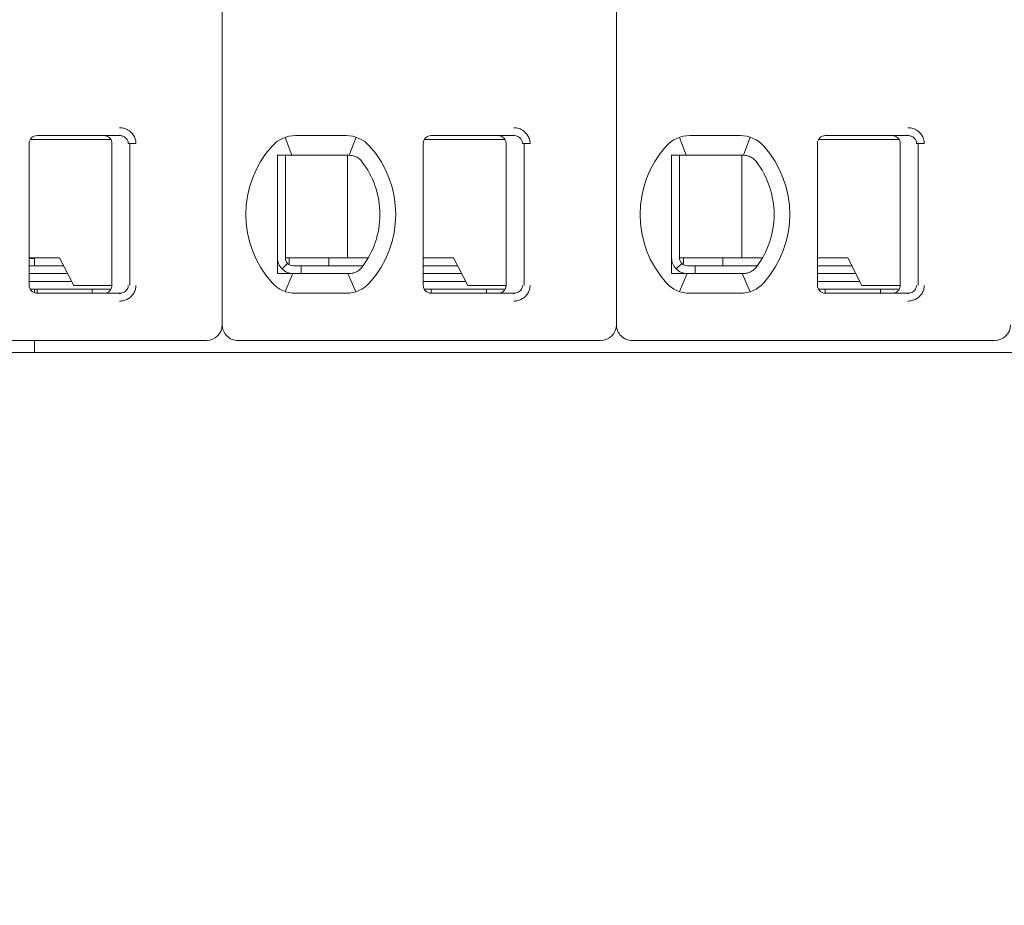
# Model space of a CAD drawing. Header units: millimetres. Extents: x -1114 to 1396, y -630 to 631.
# Tile 714 of 780: x 441 to 454, y 441 to 452. Entities that reach past the tile are written whole.
import ezdxf

# ---------------------------------------------------------------- set-up
doc = ezdxf.new("R2010")
doc.units = ezdxf.units.MM
doc.header["$MEASUREMENT"] = 0

msp = doc.modelspace()

# ---------------------------------------------------------------- linework, layer by layer
at = {"lineweight": 18}
for points, knots in [([(1038.9843, -629.7647), (1038.9843, -629.7647), (-1111.4882, -629.7647), (-1111.4882, -629.7647), (-1111.4882, -629.7647), (-1111.4882, -629.7647), (-1111.4882, 630.7883), (-1111.4882, 630.7883), (-1111.4882, 630.7883), (-1111.4882, 630.7883), (1038.9843, 630.7883), (1038.9843, 630.7883)], [0, 0, 0, 0, 0.3333333, 0.3333333, 0.3333333, 0.3333333, 0.6666667, 0.6666667, 0.6666667, 0.6666667, 1, 1, 1, 1]), ([(442.4019, 450.8234), (442.4239, 450.8235), (442.445, 450.8203), (442.4661, 450.8135), (442.4661, 450.8135), (442.4872, 450.8067), (442.5083, 450.7965), (442.5268, 450.7828), (442.5268, 450.7828), (442.5454, 450.7692), (442.5615, 450.7523), (442.5737, 450.735), (442.5737, 450.735), (442.5859, 450.7178), (442.5942, 450.7003), (442.5999, 450.6818), (442.5999, 450.6818), (442.6056, 450.6632), (442.6088, 450.6437), (442.6089, 450.6234)], [0, 0, 0, 0, 0.2, 0.2, 0.2, 0.2, 0.4, 0.4, 0.4, 0.4, 0.6, 0.6, 0.6, 0.6, 0.8, 0.8, 0.8, 0.8, 1, 1, 1, 1]), ([(447.4019, 450.8234), (447.4239, 450.8235), (447.445, 450.8203), (447.4661, 450.8135), (447.4661, 450.8135), (447.4872, 450.8067), (447.5083, 450.7965), (447.5268, 450.7828), (447.5268, 450.7828), (447.5454, 450.7692), (447.5615, 450.7523), (447.5737, 450.735), (447.5737, 450.735), (447.5859, 450.7178), (447.5942, 450.7003), (447.5999, 450.6818), (447.5999, 450.6818), (447.6056, 450.6632), (447.6088, 450.6437), (447.6089, 450.6234)], [0, 0, 0, 0, 0.2, 0.2, 0.2, 0.2, 0.4, 0.4, 0.4, 0.4, 0.6, 0.6, 0.6, 0.6, 0.8, 0.8, 0.8, 0.8, 1, 1, 1, 1]), ([(452.4019, 450.8234), (452.4239, 450.8235), (452.445, 450.8203), (452.4661, 450.8135), (452.4661, 450.8135), (452.4872, 450.8067), (452.5083, 450.7965), (452.5268, 450.7828), (452.5268, 450.7828), (452.5454, 450.7692), (452.5615, 450.7523), (452.5737, 450.735), (452.5737, 450.735), (452.5859, 450.7178), (452.5942, 450.7003), (452.5999, 450.6818), (452.5999, 450.6818), (452.6056, 450.6632), (452.6088, 450.6437), (452.6089, 450.6234)], [0, 0, 0, 0, 0.2, 0.2, 0.2, 0.2, 0.4, 0.4, 0.4, 0.4, 0.6, 0.6, 0.6, 0.6, 0.8, 0.8, 0.8, 0.8, 1, 1, 1, 1]), ([(441.3544, 450.7234), (441.3279, 450.7234), (441.3025, 450.7128), (441.2837, 450.6941), (441.2837, 450.6941), (441.265, 450.6753), (441.2544, 450.6499), (441.2544, 450.6234)], [0, 0, 0, 0, 0.5, 0.5, 0.5, 0.5, 1, 1, 1, 1]), ([(441.3544, 450.7234), (441.3279, 450.7234), (441.3025, 450.7128), (441.2837, 450.6941), (441.2837, 450.6941), (441.265, 450.6753), (441.2544, 450.6499), (441.2544, 450.6234)], [0, 0, 0, 0, 0.5, 0.5, 0.5, 0.5, 1, 1, 1, 1]), ([(442.2044, 450.7234), (442.2149, 450.7234), (442.2254, 450.7217), (442.2354, 450.7185), (442.2354, 450.7185), (442.2454, 450.7152), (442.2548, 450.7104), (442.2633, 450.7042), (442.2633, 450.7042), (442.2718, 450.698), (442.2792, 450.6906), (442.2854, 450.6821), (442.2854, 450.6821), (442.2915, 450.6736), (442.2963, 450.6641), (442.2996, 450.6542), (442.2996, 450.6542), (442.3028, 450.6442), (442.3044, 450.6338), (442.3044, 450.6234)], [0, 0, 0, 0, 0.2, 0.2, 0.2, 0.2, 0.4, 0.4, 0.4, 0.4, 0.6, 0.6, 0.6, 0.6, 0.8, 0.8, 0.8, 0.8, 1, 1, 1, 1]), ([(442.4019, 450.7234), (442.4106, 450.7234), (442.4193, 450.7224), (442.4278, 450.7206), (442.4278, 450.7206), (442.4362, 450.7187), (442.4444, 450.716), (442.4521, 450.7125), (442.4521, 450.7125), (442.4597, 450.7089), (442.4668, 450.7046), (442.4734, 450.6996), (442.4734, 450.6996), (442.4796, 450.6948), (442.4852, 450.6894), (442.4901, 450.6835), (442.4901, 450.6835), (442.4947, 450.6781), (442.4986, 450.6722), (442.5018, 450.6659), (442.5018, 450.6659), (442.5051, 450.6597), (442.5076, 450.6531), (442.5094, 450.6463), (442.5094, 450.6463), (442.5113, 450.6388), (442.5123, 450.6311), (442.5123, 450.6234)], [0, 0, 0, 0, 0.1428571, 0.1428571, 0.1428571, 0.1428571, 0.2857143, 0.2857143, 0.2857143, 0.2857143, 0.4285714, 0.4285714, 0.4285714, 0.4285714, 0.5714286, 0.5714286, 0.5714286, 0.5714286, 0.7142857, 0.7142857, 0.7142857, 0.7142857, 0.8571429, 0.8571429, 0.8571429, 0.8571429, 1, 1, 1, 1]), ([(446.3544, 450.7234), (446.3279, 450.7234), (446.3025, 450.7128), (446.2837, 450.6941), (446.2837, 450.6941), (446.265, 450.6753), (446.2544, 450.6499), (446.2544, 450.6234)], [0, 0, 0, 0, 0.5, 0.5, 0.5, 0.5, 1, 1, 1, 1]), ([(446.3544, 450.7234), (446.3279, 450.7234), (446.3025, 450.7128), (446.2837, 450.6941), (446.2837, 450.6941), (446.265, 450.6753), (446.2544, 450.6499), (446.2544, 450.6234)], [0, 0, 0, 0, 0.5, 0.5, 0.5, 0.5, 1, 1, 1, 1]), ([(447.2044, 450.7234), (447.2149, 450.7234), (447.2254, 450.7217), (447.2354, 450.7185), (447.2354, 450.7185), (447.2454, 450.7152), (447.2548, 450.7104), (447.2633, 450.7042), (447.2633, 450.7042), (447.2718, 450.698), (447.2792, 450.6906), (447.2854, 450.6821), (447.2854, 450.6821), (447.2915, 450.6736), (447.2963, 450.6641), (447.2996, 450.6542), (447.2996, 450.6542), (447.3028, 450.6442), (447.3044, 450.6338), (447.3044, 450.6234)], [0, 0, 0, 0, 0.2, 0.2, 0.2, 0.2, 0.4, 0.4, 0.4, 0.4, 0.6, 0.6, 0.6, 0.6, 0.8, 0.8, 0.8, 0.8, 1, 1, 1, 1]), ([(447.4019, 450.7234), (447.4106, 450.7234), (447.4193, 450.7224), (447.4278, 450.7206), (447.4278, 450.7206), (447.4362, 450.7187), (447.4444, 450.716), (447.4521, 450.7125), (447.4521, 450.7125), (447.4597, 450.7089), (447.4668, 450.7046), (447.4734, 450.6996), (447.4734, 450.6996), (447.4796, 450.6948), (447.4852, 450.6894), (447.4901, 450.6835), (447.4901, 450.6835), (447.4947, 450.6781), (447.4986, 450.6722), (447.5018, 450.6659), (447.5018, 450.6659), (447.5051, 450.6597), (447.5076, 450.6531), (447.5094, 450.6463), (447.5094, 450.6463), (447.5113, 450.6388), (447.5123, 450.6311), (447.5123, 450.6234)], [0, 0, 0, 0, 0.1428571, 0.1428571, 0.1428571, 0.1428571, 0.2857143, 0.2857143, 0.2857143, 0.2857143, 0.4285714, 0.4285714, 0.4285714, 0.4285714, 0.5714286, 0.5714286, 0.5714286, 0.5714286, 0.7142857, 0.7142857, 0.7142857, 0.7142857, 0.8571429, 0.8571429, 0.8571429, 0.8571429, 1, 1, 1, 1]), ([(451.3544, 450.7234), (451.3279, 450.7234), (451.3025, 450.7128), (451.2837, 450.6941), (451.2837, 450.6941), (451.265, 450.6753), (451.2544, 450.6499), (451.2544, 450.6234)], [0, 0, 0, 0, 0.5, 0.5, 0.5, 0.5, 1, 1, 1, 1]), ([(451.3544, 450.7234), (451.3279, 450.7234), (451.3025, 450.7128), (451.2837, 450.6941), (451.2837, 450.6941), (451.265, 450.6753), (451.2544, 450.6499), (451.2544, 450.6234)], [0, 0, 0, 0, 0.5, 0.5, 0.5, 0.5, 1, 1, 1, 1]), ([(452.2044, 450.7234), (452.2149, 450.7234), (452.2254, 450.7217), (452.2354, 450.7185), (452.2354, 450.7185), (452.2454, 450.7152), (452.2548, 450.7104), (452.2633, 450.7042), (452.2633, 450.7042), (452.2718, 450.698), (452.2792, 450.6906), (452.2854, 450.6821), (452.2854, 450.6821), (452.2915, 450.6736), (452.2963, 450.6641), (452.2996, 450.6542), (452.2996, 450.6542), (452.3028, 450.6442), (452.3044, 450.6338), (452.3044, 450.6234)], [0, 0, 0, 0, 0.2, 0.2, 0.2, 0.2, 0.4, 0.4, 0.4, 0.4, 0.6, 0.6, 0.6, 0.6, 0.8, 0.8, 0.8, 0.8, 1, 1, 1, 1]), ([(452.4019, 450.7234), (452.4106, 450.7234), (452.4193, 450.7224), (452.4278, 450.7206), (452.4278, 450.7206), (452.4362, 450.7187), (452.4444, 450.716), (452.4521, 450.7125), (452.4521, 450.7125), (452.4597, 450.7089), (452.4668, 450.7046), (452.4734, 450.6996), (452.4734, 450.6996), (452.4796, 450.6948), (452.4852, 450.6894), (452.4901, 450.6835), (452.4901, 450.6835), (452.4947, 450.6781), (452.4986, 450.6722), (452.5018, 450.6659), (452.5018, 450.6659), (452.5051, 450.6597), (452.5076, 450.6531), (452.5094, 450.6463), (452.5094, 450.6463), (452.5113, 450.6388), (452.5123, 450.6311), (452.5123, 450.6234)], [0, 0, 0, 0, 0.1428571, 0.1428571, 0.1428571, 0.1428571, 0.2857143, 0.2857143, 0.2857143, 0.2857143, 0.4285714, 0.4285714, 0.4285714, 0.4285714, 0.5714286, 0.5714286, 0.5714286, 0.5714286, 0.7142857, 0.7142857, 0.7142857, 0.7142857, 0.8571429, 0.8571429, 0.8571429, 0.8571429, 1, 1, 1, 1]), ([(444.4044, 450.4734), (444.4112, 450.4734), (444.418, 450.4734), (444.4248, 450.4734), (444.4248, 450.4734), (444.4316, 450.4734), (444.4384, 450.4734), (444.4453, 450.4734), (444.4453, 450.4734), (444.4521, 450.4734), (444.459, 450.4734), (444.4659, 450.4734)], [0, 0, 0, 0, 0.3333333, 0.3333333, 0.3333333, 0.3333333, 0.6666667, 0.6666667, 0.6666667, 0.6666667, 1, 1, 1, 1]), ([(444.4044, 450.4734), (444.4044, 450.4224), (444.4044, 450.37), (444.4044, 450.315), (444.4044, 450.315), (444.4044, 450.2876), (444.4044, 450.2595), (444.4044, 450.2305), (444.4044, 450.2305), (444.4044, 450.2161), (444.4044, 450.2014), (444.4044, 450.1865), (444.4044, 450.1865), (444.4044, 450.1715), (444.4044, 450.1564), (444.4044, 450.141), (444.4044, 450.141), (444.4044, 450.1102), (444.4044, 450.0787), (444.4044, 450.046), (444.4044, 450.046), (444.4044, 450.0133), (444.4044, 449.9794), (444.4044, 449.9441), (444.4044, 449.9441), (444.4044, 449.9264), (444.4044, 449.9085), (444.4044, 449.8904), (444.4044, 449.8904), (444.4044, 449.8723), (444.4044, 449.854), (444.4044, 449.8355), (444.4044, 449.8355), (444.4044, 449.817), (444.4044, 449.7982), (444.4044, 449.7793), (444.4044, 449.7793), (444.4044, 449.7603), (444.4044, 449.7411), (444.4044, 449.722), (444.4044, 449.722), (444.4044, 449.684), (444.4044, 449.6465), (444.4044, 449.6094), (444.4044, 449.6094), (444.4044, 449.6001), (444.4044, 449.5909), (444.4044, 449.5817), (444.4044, 449.5817), (444.4044, 449.5725), (444.4044, 449.5633), (444.4044, 449.5541), (444.4044, 449.5541), (444.4044, 449.5359), (444.4044, 449.5181), (444.4044, 449.5006), (444.4044, 449.5006), (444.4044, 449.4657), (444.4044, 449.432), (444.4044, 449.3994), (444.4044, 449.3994), (444.4044, 449.3831), (444.4044, 449.367), (444.4044, 449.3511), (444.4044, 449.3511), (444.4044, 449.3353), (444.4044, 449.3196), (444.4044, 449.3043), (444.4044, 449.3043), (444.4044, 449.2736), (444.4044, 449.244), (444.4044, 449.2153), (444.4044, 449.2153), (444.4044, 449.1865), (444.4044, 449.1585), (444.4044, 449.1312), (444.4044, 449.1312), (444.4044, 449.0765), (444.4044, 449.0242), (444.4044, 448.9734)], [0, 0, 0, 0, 0.05, 0.05, 0.05, 0.05, 0.1, 0.1, 0.1, 0.1, 0.15, 0.15, 0.15, 0.15, 0.2, 0.2, 0.2, 0.2, 0.25, 0.25, 0.25, 0.25, 0.3, 0.3, 0.3, 0.3, 0.35, 0.35, 0.35, 0.35, 0.4, 0.4, 0.4, 0.4, 0.45, 0.45, 0.45, 0.45, 0.5, 0.5, 0.5, 0.5, 0.55, 0.55, 0.55, 0.55, 0.6, 0.6, 0.6, 0.6, 0.65, 0.65, 0.65, 0.65, 0.7, 0.7, 0.7, 0.7, 0.75, 0.75, 0.75, 0.75, 0.8, 0.8, 0.8, 0.8, 0.85, 0.85, 0.85, 0.85, 0.9, 0.9, 0.9, 0.9, 0.95, 0.95, 0.95, 0.95, 1, 1, 1, 1]), ([(444.6336, 450.4734), (444.6285, 450.4734), (444.6232, 450.4734), (444.618, 450.4734), (444.618, 450.4734), (444.6127, 450.4734), (444.6074, 450.4734), (444.602, 450.4734), (444.602, 450.4734), (444.5966, 450.4734), (444.5911, 450.4734), (444.5855, 450.4734), (444.5855, 450.4734), (444.5798, 450.4734), (444.574, 450.4734), (444.568, 450.4734), (444.568, 450.4734), (444.562, 450.4734), (444.5559, 450.4734), (444.5496, 450.4734), (444.5496, 450.4734), (444.5434, 450.4734), (444.5369, 450.4734), (444.5303, 450.4734), (444.5303, 450.4734), (444.5238, 450.4734), (444.517, 450.4734), (444.5101, 450.4734), (444.5101, 450.4734), (444.5031, 450.4734), (444.496, 450.4734), (444.4886, 450.4734), (444.4886, 450.4734), (444.4813, 450.4734), (444.4737, 450.4734), (444.4659, 450.4734)], [0, 0, 0, 0, 0.1111111, 0.1111111, 0.1111111, 0.1111111, 0.2222222, 0.2222222, 0.2222222, 0.2222222, 0.3333333, 0.3333333, 0.3333333, 0.3333333, 0.4444444, 0.4444444, 0.4444444, 0.4444444, 0.5555556, 0.5555556, 0.5555556, 0.5555556, 0.6666667, 0.6666667, 0.6666667, 0.6666667, 0.7777778, 0.7777778, 0.7777778, 0.7777778, 0.8888889, 0.8888889, 0.8888889, 0.8888889, 1, 1, 1, 1]), ([(445.3168, 450.4734), (445.3121, 450.4734), (445.3074, 450.4734), (445.3028, 450.4734), (445.3028, 450.4734), (445.2981, 450.4734), (445.2935, 450.4734), (445.2889, 450.4734), (445.2889, 450.4734), (445.2843, 450.4734), (445.2797, 450.4734), (445.2752, 450.4734)], [0, 0, 0, 0, 0.3333333, 0.3333333, 0.3333333, 0.3333333, 0.6666667, 0.6666667, 0.6666667, 0.6666667, 1, 1, 1, 1]), ([(445.4145, 450.4479), (445.4042, 450.4537), (445.3935, 450.4584), (445.3827, 450.4622), (445.3827, 450.4622), (445.3719, 450.466), (445.3609, 450.4688), (445.3499, 450.4706), (445.3499, 450.4706), (445.3389, 450.4725), (445.3278, 450.4734), (445.3168, 450.4734)], [0, 0, 0, 0, 0.3333333, 0.3333333, 0.3333333, 0.3333333, 0.6666667, 0.6666667, 0.6666667, 0.6666667, 1, 1, 1, 1]), ([(445.4751, 450.3956), (445.4699, 450.4024), (445.4641, 450.409), (445.4578, 450.4153), (445.4578, 450.4153), (445.4515, 450.4215), (445.4446, 450.4275), (445.4374, 450.4329), (445.4374, 450.4329), (445.4302, 450.4384), (445.4225, 450.4434), (445.4145, 450.4479)], [0, 0, 0, 0, 0.3333333, 0.3333333, 0.3333333, 0.3333333, 0.6666667, 0.6666667, 0.6666667, 0.6666667, 1, 1, 1, 1]), ([(449.4044, 450.4734), (449.4112, 450.4734), (449.418, 450.4734), (449.4248, 450.4734), (449.4248, 450.4734), (449.4316, 450.4734), (449.4384, 450.4734), (449.4453, 450.4734), (449.4453, 450.4734), (449.4521, 450.4734), (449.459, 450.4734), (449.4659, 450.4734)], [0, 0, 0, 0, 0.3333333, 0.3333333, 0.3333333, 0.3333333, 0.6666667, 0.6666667, 0.6666667, 0.6666667, 1, 1, 1, 1]), ([(449.4044, 450.4734), (449.4044, 450.4224), (449.4044, 450.37), (449.4044, 450.315), (449.4044, 450.315), (449.4044, 450.2876), (449.4044, 450.2595), (449.4044, 450.2305), (449.4044, 450.2305), (449.4044, 450.2161), (449.4044, 450.2014), (449.4044, 450.1865), (449.4044, 450.1865), (449.4044, 450.1715), (449.4044, 450.1564), (449.4044, 450.141), (449.4044, 450.141), (449.4044, 450.1102), (449.4044, 450.0787), (449.4044, 450.046), (449.4044, 450.046), (449.4044, 450.0133), (449.4044, 449.9794), (449.4044, 449.9441), (449.4044, 449.9441), (449.4044, 449.9264), (449.4044, 449.9085), (449.4044, 449.8904), (449.4044, 449.8904), (449.4044, 449.8723), (449.4044, 449.854), (449.4044, 449.8355), (449.4044, 449.8355), (449.4044, 449.817), (449.4044, 449.7982), (449.4044, 449.7793), (449.4044, 449.7793), (449.4044, 449.7603), (449.4044, 449.7411), (449.4044, 449.722), (449.4044, 449.722), (449.4044, 449.684), (449.4044, 449.6465), (449.4044, 449.6094), (449.4044, 449.6094), (449.4044, 449.6001), (449.4044, 449.5909), (449.4044, 449.5817), (449.4044, 449.5817), (449.4044, 449.5725), (449.4044, 449.5633), (449.4044, 449.5541), (449.4044, 449.5541), (449.4044, 449.5359), (449.4044, 449.5181), (449.4044, 449.5006), (449.4044, 449.5006), (449.4044, 449.4657), (449.4044, 449.432), (449.4044, 449.3994), (449.4044, 449.3994), (449.4044, 449.3831), (449.4044, 449.367), (449.4044, 449.3511), (449.4044, 449.3511), (449.4044, 449.3353), (449.4044, 449.3196), (449.4044, 449.3043), (449.4044, 449.3043), (449.4044, 449.2736), (449.4044, 449.244), (449.4044, 449.2153), (449.4044, 449.2153), (449.4044, 449.1865), (449.4044, 449.1585), (449.4044, 449.1312), (449.4044, 449.1312), (449.4044, 449.0765), (449.4044, 449.0242), (449.4044, 448.9734)], [0, 0, 0, 0, 0.05, 0.05, 0.05, 0.05, 0.1, 0.1, 0.1, 0.1, 0.15, 0.15, 0.15, 0.15, 0.2, 0.2, 0.2, 0.2, 0.25, 0.25, 0.25, 0.25, 0.3, 0.3, 0.3, 0.3, 0.35, 0.35, 0.35, 0.35, 0.4, 0.4, 0.4, 0.4, 0.45, 0.45, 0.45, 0.45, 0.5, 0.5, 0.5, 0.5, 0.55, 0.55, 0.55, 0.55, 0.6, 0.6, 0.6, 0.6, 0.65, 0.65, 0.65, 0.65, 0.7, 0.7, 0.7, 0.7, 0.75, 0.75, 0.75, 0.75, 0.8, 0.8, 0.8, 0.8, 0.85, 0.85, 0.85, 0.85, 0.9, 0.9, 0.9, 0.9, 0.95, 0.95, 0.95, 0.95, 1, 1, 1, 1]), ([(449.6336, 450.4734), (449.6285, 450.4734), (449.6232, 450.4734), (449.618, 450.4734), (449.618, 450.4734), (449.6127, 450.4734), (449.6074, 450.4734), (449.602, 450.4734), (449.602, 450.4734), (449.5966, 450.4734), (449.5911, 450.4734), (449.5855, 450.4734), (449.5855, 450.4734), (449.5798, 450.4734), (449.574, 450.4734), (449.568, 450.4734), (449.568, 450.4734), (449.562, 450.4734), (449.5559, 450.4734), (449.5496, 450.4734), (449.5496, 450.4734), (449.5434, 450.4734), (449.5369, 450.4734), (449.5303, 450.4734), (449.5303, 450.4734), (449.5238, 450.4734), (449.517, 450.4734), (449.5101, 450.4734), (449.5101, 450.4734), (449.5031, 450.4734), (449.496, 450.4734), (449.4886, 450.4734), (449.4886, 450.4734), (449.4813, 450.4734), (449.4737, 450.4734), (449.4659, 450.4734)], [0, 0, 0, 0, 0.1111111, 0.1111111, 0.1111111, 0.1111111, 0.2222222, 0.2222222, 0.2222222, 0.2222222, 0.3333333, 0.3333333, 0.3333333, 0.3333333, 0.4444444, 0.4444444, 0.4444444, 0.4444444, 0.5555556, 0.5555556, 0.5555556, 0.5555556, 0.6666667, 0.6666667, 0.6666667, 0.6666667, 0.7777778, 0.7777778, 0.7777778, 0.7777778, 0.8888889, 0.8888889, 0.8888889, 0.8888889, 1, 1, 1, 1]), ([(450.3168, 450.4734), (450.3121, 450.4734), (450.3074, 450.4734), (450.3028, 450.4734), (450.3028, 450.4734), (450.2981, 450.4734), (450.2935, 450.4734), (450.2889, 450.4734), (450.2889, 450.4734), (450.2843, 450.4734), (450.2797, 450.4734), (450.2752, 450.4734)], [0, 0, 0, 0, 0.3333333, 0.3333333, 0.3333333, 0.3333333, 0.6666667, 0.6666667, 0.6666667, 0.6666667, 1, 1, 1, 1]), ([(450.4145, 450.4479), (450.4042, 450.4537), (450.3935, 450.4584), (450.3827, 450.4622), (450.3827, 450.4622), (450.3719, 450.466), (450.3609, 450.4688), (450.3499, 450.4706), (450.3499, 450.4706), (450.3389, 450.4725), (450.3278, 450.4734), (450.3168, 450.4734)], [0, 0, 0, 0, 0.3333333, 0.3333333, 0.3333333, 0.3333333, 0.6666667, 0.6666667, 0.6666667, 0.6666667, 1, 1, 1, 1]), ([(450.4751, 450.3956), (450.4699, 450.4024), (450.4641, 450.409), (450.4578, 450.4153), (450.4578, 450.4153), (450.4515, 450.4215), (450.4446, 450.4275), (450.4374, 450.4329), (450.4374, 450.4329), (450.4302, 450.4384), (450.4225, 450.4434), (450.4145, 450.4479)], [0, 0, 0, 0, 0.3333333, 0.3333333, 0.3333333, 0.3333333, 0.6666667, 0.6666667, 0.6666667, 0.6666667, 1, 1, 1, 1]), ([(444.4044, 449.1734), (444.4044, 449.1203), (444.4255, 449.0695), (444.463, 449.032), (444.463, 449.032), (444.5005, 448.9944), (444.5514, 448.9734), (444.6044, 448.9734)], [0, 0, 0, 0, 0.5, 0.5, 0.5, 0.5, 1, 1, 1, 1]), ([(444.5044, 449.1734), (444.5044, 449.1469), (444.515, 449.1214), (444.5337, 449.1027), (444.5337, 449.1027), (444.5525, 449.0839), (444.5779, 449.0734), (444.6044, 449.0734)], [0, 0, 0, 0, 0.5, 0.5, 0.5, 0.5, 1, 1, 1, 1]), ([(449.4044, 449.1734), (449.4044, 449.1203), (449.4255, 449.0695), (449.463, 449.032), (449.463, 449.032), (449.5005, 448.9944), (449.5514, 448.9734), (449.6044, 448.9734)], [0, 0, 0, 0, 0.5, 0.5, 0.5, 0.5, 1, 1, 1, 1]), ([(449.5044, 449.1734), (449.5044, 449.1469), (449.515, 449.1214), (449.5337, 449.1027), (449.5337, 449.1027), (449.5525, 449.0839), (449.5779, 449.0734), (449.6044, 449.0734)], [0, 0, 0, 0, 0.5, 0.5, 0.5, 0.5, 1, 1, 1, 1]), ([(445.4145, 448.9988), (445.4228, 449.0035), (445.4306, 449.0087), (445.4379, 449.0142), (445.4379, 449.0142), (445.4452, 449.0198), (445.452, 449.0257), (445.4582, 449.0319), (445.4582, 449.0319), (445.4644, 449.0381), (445.47, 449.0445), (445.4751, 449.0512)], [0, 0, 0, 0, 0.3333333, 0.3333333, 0.3333333, 0.3333333, 0.6666667, 0.6666667, 0.6666667, 0.6666667, 1, 1, 1, 1]), ([(450.4145, 448.9988), (450.4228, 449.0035), (450.4306, 449.0087), (450.4379, 449.0142), (450.4379, 449.0142), (450.4452, 449.0198), (450.452, 449.0257), (450.4582, 449.0319), (450.4582, 449.0319), (450.4644, 449.0381), (450.47, 449.0445), (450.4751, 449.0512)], [0, 0, 0, 0, 0.3333333, 0.3333333, 0.3333333, 0.3333333, 0.6666667, 0.6666667, 0.6666667, 0.6666667, 1, 1, 1, 1]), ([(444.4044, 448.9734), (444.4113, 448.9734), (444.4182, 448.9734), (444.425, 448.9734), (444.425, 448.9734), (444.4319, 448.9734), (444.4387, 448.9734), (444.4455, 448.9734), (444.4455, 448.9734), (444.4523, 448.9734), (444.4591, 448.9734), (444.4659, 448.9734)], [0, 0, 0, 0, 0.3333333, 0.3333333, 0.3333333, 0.3333333, 0.6666667, 0.6666667, 0.6666667, 0.6666667, 1, 1, 1, 1]), ([(444.4659, 448.9734), (444.4737, 448.9734), (444.4813, 448.9734), (444.4886, 448.9734), (444.4886, 448.9734), (444.496, 448.9734), (444.5031, 448.9734), (444.5101, 448.9734), (444.5101, 448.9734), (444.517, 448.9734), (444.5238, 448.9734), (444.5303, 448.9734), (444.5303, 448.9734), (444.5369, 448.9734), (444.5434, 448.9734), (444.5496, 448.9734), (444.5496, 448.9734), (444.5559, 448.9734), (444.562, 448.9734), (444.568, 448.9734), (444.568, 448.9734), (444.574, 448.9734), (444.5798, 448.9734), (444.5854, 448.9734), (444.5854, 448.9734), (444.5911, 448.9734), (444.5966, 448.9734), (444.602, 448.9734), (444.602, 448.9734), (444.6074, 448.9734), (444.6127, 448.9734), (444.618, 448.9734), (444.618, 448.9734), (444.6232, 448.9734), (444.6284, 448.9734), (444.6336, 448.9734)], [0, 0, 0, 0, 0.1111111, 0.1111111, 0.1111111, 0.1111111, 0.2222222, 0.2222222, 0.2222222, 0.2222222, 0.3333333, 0.3333333, 0.3333333, 0.3333333, 0.4444444, 0.4444444, 0.4444444, 0.4444444, 0.5555556, 0.5555556, 0.5555556, 0.5555556, 0.6666667, 0.6666667, 0.6666667, 0.6666667, 0.7777778, 0.7777778, 0.7777778, 0.7777778, 0.8888889, 0.8888889, 0.8888889, 0.8888889, 1, 1, 1, 1]), ([(445.2752, 448.9734), (445.2797, 448.9734), (445.2843, 448.9734), (445.2889, 448.9734), (445.2889, 448.9734), (445.2935, 448.9734), (445.2981, 448.9734), (445.3028, 448.9734), (445.3028, 448.9734), (445.3075, 448.9734), (445.3121, 448.9734), (445.3168, 448.9734)], [0, 0, 0, 0, 0.3333333, 0.3333333, 0.3333333, 0.3333333, 0.6666667, 0.6666667, 0.6666667, 0.6666667, 1, 1, 1, 1]), ([(445.4145, 448.9988), (445.4044, 448.9932), (445.3939, 448.9885), (445.3831, 448.9847), (445.3831, 448.9847), (445.3724, 448.9809), (445.3614, 448.9781), (445.3503, 448.9762), (445.3503, 448.9762), (445.3393, 448.9743), (445.328, 448.9734), (445.3168, 448.9734)], [0, 0, 0, 0, 0.3333333, 0.3333333, 0.3333333, 0.3333333, 0.6666667, 0.6666667, 0.6666667, 0.6666667, 1, 1, 1, 1]), ([(449.4044, 448.9734), (449.4113, 448.9734), (449.4182, 448.9734), (449.425, 448.9734), (449.425, 448.9734), (449.4319, 448.9734), (449.4387, 448.9734), (449.4455, 448.9734), (449.4455, 448.9734), (449.4523, 448.9734), (449.4591, 448.9734), (449.4659, 448.9734)], [0, 0, 0, 0, 0.3333333, 0.3333333, 0.3333333, 0.3333333, 0.6666667, 0.6666667, 0.6666667, 0.6666667, 1, 1, 1, 1]), ([(449.4659, 448.9734), (449.4737, 448.9734), (449.4813, 448.9734), (449.4886, 448.9734), (449.4886, 448.9734), (449.496, 448.9734), (449.5031, 448.9734), (449.5101, 448.9734), (449.5101, 448.9734), (449.517, 448.9734), (449.5238, 448.9734), (449.5303, 448.9734), (449.5303, 448.9734), (449.5369, 448.9734), (449.5434, 448.9734), (449.5496, 448.9734), (449.5496, 448.9734), (449.5559, 448.9734), (449.562, 448.9734), (449.568, 448.9734), (449.568, 448.9734), (449.574, 448.9734), (449.5798, 448.9734), (449.5854, 448.9734), (449.5854, 448.9734), (449.5911, 448.9734), (449.5966, 448.9734), (449.602, 448.9734), (449.602, 448.9734), (449.6074, 448.9734), (449.6127, 448.9734), (449.618, 448.9734), (449.618, 448.9734), (449.6232, 448.9734), (449.6284, 448.9734), (449.6336, 448.9734)], [0, 0, 0, 0, 0.1111111, 0.1111111, 0.1111111, 0.1111111, 0.2222222, 0.2222222, 0.2222222, 0.2222222, 0.3333333, 0.3333333, 0.3333333, 0.3333333, 0.4444444, 0.4444444, 0.4444444, 0.4444444, 0.5555556, 0.5555556, 0.5555556, 0.5555556, 0.6666667, 0.6666667, 0.6666667, 0.6666667, 0.7777778, 0.7777778, 0.7777778, 0.7777778, 0.8888889, 0.8888889, 0.8888889, 0.8888889, 1, 1, 1, 1]), ([(450.2752, 448.9734), (450.2797, 448.9734), (450.2843, 448.9734), (450.2889, 448.9734), (450.2889, 448.9734), (450.2935, 448.9734), (450.2981, 448.9734), (450.3028, 448.9734), (450.3028, 448.9734), (450.3075, 448.9734), (450.3121, 448.9734), (450.3168, 448.9734)], [0, 0, 0, 0, 0.3333333, 0.3333333, 0.3333333, 0.3333333, 0.6666667, 0.6666667, 0.6666667, 0.6666667, 1, 1, 1, 1]), ([(450.4145, 448.9988), (450.4044, 448.9932), (450.3939, 448.9885), (450.3831, 448.9847), (450.3831, 448.9847), (450.3724, 448.9809), (450.3614, 448.9781), (450.3503, 448.9762), (450.3503, 448.9762), (450.3393, 448.9743), (450.328, 448.9734), (450.3168, 448.9734)], [0, 0, 0, 0, 0.3333333, 0.3333333, 0.3333333, 0.3333333, 0.6666667, 0.6666667, 0.6666667, 0.6666667, 1, 1, 1, 1]), ([(441.2544, 448.8234), (441.2544, 448.7969), (441.265, 448.7714), (441.2837, 448.7527), (441.2837, 448.7527), (441.3025, 448.7339), (441.3279, 448.7234), (441.3544, 448.7234)], [0, 0, 0, 0, 0.5, 0.5, 0.5, 0.5, 1, 1, 1, 1]), ([(441.2544, 448.8234), (441.2544, 448.7969), (441.265, 448.7714), (441.2837, 448.7527), (441.2837, 448.7527), (441.3025, 448.7339), (441.3279, 448.7234), (441.3544, 448.7234)], [0, 0, 0, 0, 0.5, 0.5, 0.5, 0.5, 1, 1, 1, 1]), ([(442.3044, 448.8234), (442.3044, 448.8129), (442.3028, 448.8025), (442.2996, 448.7926), (442.2996, 448.7926), (442.2963, 448.7826), (442.2915, 448.7732), (442.2854, 448.7647), (442.2854, 448.7647), (442.2793, 448.7562), (442.2718, 448.7488), (442.2634, 448.7426), (442.2634, 448.7426), (442.255, 448.7365), (442.2455, 448.7316), (442.2355, 448.7283), (442.2355, 448.7283), (442.2255, 448.7251), (442.215, 448.7234), (442.2044, 448.7234)], [0, 0, 0, 0, 0.2, 0.2, 0.2, 0.2, 0.4, 0.4, 0.4, 0.4, 0.6, 0.6, 0.6, 0.6, 0.8, 0.8, 0.8, 0.8, 1, 1, 1, 1]), ([(442.5123, 448.8234), (442.5123, 448.8149), (442.5111, 448.8064), (442.5088, 448.7982), (442.5088, 448.7982), (442.5064, 448.79), (442.5029, 448.7822), (442.4984, 448.7749), (442.4984, 448.7749), (442.4939, 448.7674), (442.4883, 448.7605), (442.4818, 448.7544), (442.4818, 448.7544), (442.4752, 448.7481), (442.4677, 448.7427), (442.4597, 448.7382), (442.4597, 448.7382), (442.4511, 448.7334), (442.4419, 448.7297), (442.4323, 448.7273), (442.4323, 448.7273), (442.4224, 448.7247), (442.4121, 448.7234), (442.4019, 448.7234)], [0, 0, 0, 0, 0.1666667, 0.1666667, 0.1666667, 0.1666667, 0.3333333, 0.3333333, 0.3333333, 0.3333333, 0.5, 0.5, 0.5, 0.5, 0.6666667, 0.6666667, 0.6666667, 0.6666667, 0.8333333, 0.8333333, 0.8333333, 0.8333333, 1, 1, 1, 1]), ([(442.6089, 448.8234), (442.6089, 448.806), (442.6067, 448.7892), (442.6022, 448.7727), (442.6022, 448.7727), (442.5976, 448.7561), (442.5908, 448.7398), (442.5819, 448.7247), (442.5819, 448.7247), (442.5731, 448.7096), (442.5624, 448.6957), (442.5495, 448.6832), (442.5495, 448.6832), (442.5367, 448.6706), (442.5218, 448.6595), (442.5061, 448.6506), (442.5061, 448.6506), (442.4904, 448.6417), (442.4739, 448.635), (442.4565, 448.6305), (442.4565, 448.6305), (442.4392, 448.6259), (442.4209, 448.6236), (442.4019, 448.6234)], [0, 0, 0, 0, 0.1666667, 0.1666667, 0.1666667, 0.1666667, 0.3333333, 0.3333333, 0.3333333, 0.3333333, 0.5, 0.5, 0.5, 0.5, 0.6666667, 0.6666667, 0.6666667, 0.6666667, 0.8333333, 0.8333333, 0.8333333, 0.8333333, 1, 1, 1, 1]), ([(446.2544, 448.8234), (446.2544, 448.7969), (446.265, 448.7714), (446.2837, 448.7527), (446.2837, 448.7527), (446.3025, 448.7339), (446.3279, 448.7234), (446.3544, 448.7234)], [0, 0, 0, 0, 0.5, 0.5, 0.5, 0.5, 1, 1, 1, 1]), ([(446.2544, 448.8234), (446.2544, 448.7969), (446.265, 448.7714), (446.2837, 448.7527), (446.2837, 448.7527), (446.3025, 448.7339), (446.3279, 448.7234), (446.3544, 448.7234)], [0, 0, 0, 0, 0.5, 0.5, 0.5, 0.5, 1, 1, 1, 1]), ([(447.3044, 448.8234), (447.3044, 448.8129), (447.3028, 448.8025), (447.2996, 448.7926), (447.2996, 448.7926), (447.2963, 448.7826), (447.2915, 448.7732), (447.2854, 448.7647), (447.2854, 448.7647), (447.2793, 448.7562), (447.2718, 448.7488), (447.2634, 448.7426), (447.2634, 448.7426), (447.255, 448.7365), (447.2455, 448.7316), (447.2355, 448.7283), (447.2355, 448.7283), (447.2255, 448.7251), (447.215, 448.7234), (447.2044, 448.7234)], [0, 0, 0, 0, 0.2, 0.2, 0.2, 0.2, 0.4, 0.4, 0.4, 0.4, 0.6, 0.6, 0.6, 0.6, 0.8, 0.8, 0.8, 0.8, 1, 1, 1, 1]), ([(447.5123, 448.8234), (447.5123, 448.8149), (447.5111, 448.8064), (447.5088, 448.7982), (447.5088, 448.7982), (447.5064, 448.79), (447.5029, 448.7822), (447.4984, 448.7749), (447.4984, 448.7749), (447.4939, 448.7674), (447.4883, 448.7605), (447.4818, 448.7544), (447.4818, 448.7544), (447.4752, 448.7481), (447.4677, 448.7427), (447.4597, 448.7382), (447.4597, 448.7382), (447.4511, 448.7334), (447.4419, 448.7297), (447.4323, 448.7273), (447.4323, 448.7273), (447.4224, 448.7247), (447.4121, 448.7234), (447.4019, 448.7234)], [0, 0, 0, 0, 0.1666667, 0.1666667, 0.1666667, 0.1666667, 0.3333333, 0.3333333, 0.3333333, 0.3333333, 0.5, 0.5, 0.5, 0.5, 0.6666667, 0.6666667, 0.6666667, 0.6666667, 0.8333333, 0.8333333, 0.8333333, 0.8333333, 1, 1, 1, 1]), ([(447.6089, 448.8234), (447.6089, 448.806), (447.6067, 448.7892), (447.6022, 448.7727), (447.6022, 448.7727), (447.5976, 448.7561), (447.5908, 448.7398), (447.5819, 448.7247), (447.5819, 448.7247), (447.5731, 448.7096), (447.5624, 448.6957), (447.5495, 448.6832), (447.5495, 448.6832), (447.5367, 448.6706), (447.5218, 448.6595), (447.5061, 448.6506), (447.5061, 448.6506), (447.4904, 448.6417), (447.4739, 448.635), (447.4565, 448.6305), (447.4565, 448.6305), (447.4392, 448.6259), (447.4209, 448.6236), (447.4019, 448.6234)], [0, 0, 0, 0, 0.1666667, 0.1666667, 0.1666667, 0.1666667, 0.3333333, 0.3333333, 0.3333333, 0.3333333, 0.5, 0.5, 0.5, 0.5, 0.6666667, 0.6666667, 0.6666667, 0.6666667, 0.8333333, 0.8333333, 0.8333333, 0.8333333, 1, 1, 1, 1]), ([(451.2544, 448.8234), (451.2544, 448.7969), (451.265, 448.7714), (451.2837, 448.7527), (451.2837, 448.7527), (451.3025, 448.7339), (451.3279, 448.7234), (451.3544, 448.7234)], [0, 0, 0, 0, 0.5, 0.5, 0.5, 0.5, 1, 1, 1, 1]), ([(451.2544, 448.8234), (451.2544, 448.7969), (451.265, 448.7714), (451.2837, 448.7527), (451.2837, 448.7527), (451.3025, 448.7339), (451.3279, 448.7234), (451.3544, 448.7234)], [0, 0, 0, 0, 0.5, 0.5, 0.5, 0.5, 1, 1, 1, 1]), ([(452.3044, 448.8234), (452.3044, 448.8129), (452.3028, 448.8025), (452.2996, 448.7926), (452.2996, 448.7926), (452.2963, 448.7826), (452.2915, 448.7732), (452.2854, 448.7647), (452.2854, 448.7647), (452.2793, 448.7562), (452.2718, 448.7488), (452.2634, 448.7426), (452.2634, 448.7426), (452.255, 448.7365), (452.2455, 448.7316), (452.2355, 448.7283), (452.2355, 448.7283), (452.2255, 448.7251), (452.215, 448.7234), (452.2044, 448.7234)], [0, 0, 0, 0, 0.2, 0.2, 0.2, 0.2, 0.4, 0.4, 0.4, 0.4, 0.6, 0.6, 0.6, 0.6, 0.8, 0.8, 0.8, 0.8, 1, 1, 1, 1]), ([(452.5123, 448.8234), (452.5123, 448.8149), (452.5111, 448.8064), (452.5088, 448.7982), (452.5088, 448.7982), (452.5064, 448.79), (452.5029, 448.7822), (452.4984, 448.7749), (452.4984, 448.7749), (452.4939, 448.7674), (452.4883, 448.7605), (452.4818, 448.7544), (452.4818, 448.7544), (452.4752, 448.7481), (452.4677, 448.7427), (452.4597, 448.7382), (452.4597, 448.7382), (452.4511, 448.7334), (452.4419, 448.7297), (452.4323, 448.7273), (452.4323, 448.7273), (452.4224, 448.7247), (452.4121, 448.7234), (452.4019, 448.7234)], [0, 0, 0, 0, 0.1666667, 0.1666667, 0.1666667, 0.1666667, 0.3333333, 0.3333333, 0.3333333, 0.3333333, 0.5, 0.5, 0.5, 0.5, 0.6666667, 0.6666667, 0.6666667, 0.6666667, 0.8333333, 0.8333333, 0.8333333, 0.8333333, 1, 1, 1, 1]), ([(452.6089, 448.8234), (452.6089, 448.806), (452.6067, 448.7892), (452.6022, 448.7727), (452.6022, 448.7727), (452.5976, 448.7561), (452.5908, 448.7398), (452.5819, 448.7247), (452.5819, 448.7247), (452.5731, 448.7096), (452.5624, 448.6957), (452.5495, 448.6832), (452.5495, 448.6832), (452.5367, 448.6706), (452.5218, 448.6595), (452.5061, 448.6506), (452.5061, 448.6506), (452.4904, 448.6417), (452.4739, 448.635), (452.4565, 448.6305), (452.4565, 448.6305), (452.4392, 448.6259), (452.4209, 448.6236), (452.4019, 448.6234)], [0, 0, 0, 0, 0.1666667, 0.1666667, 0.1666667, 0.1666667, 0.3333333, 0.3333333, 0.3333333, 0.3333333, 0.5, 0.5, 0.5, 0.5, 0.6666667, 0.6666667, 0.6666667, 0.6666667, 0.8333333, 0.8333333, 0.8333333, 0.8333333, 1, 1, 1, 1]), ([(443.7044, 448.3234), (443.7044, 448.2703), (443.7255, 448.2195), (443.763, 448.182), (443.763, 448.182), (443.8005, 448.1444), (443.8514, 448.1234), (443.9044, 448.1234)], [0, 0, 0, 0, 0.5, 0.5, 0.5, 0.5, 1, 1, 1, 1]), ([(448.7044, 448.3234), (448.7044, 448.2703), (448.7255, 448.2195), (448.763, 448.182), (448.763, 448.182), (448.8005, 448.1444), (448.8514, 448.1234), (448.9044, 448.1234)], [0, 0, 0, 0, 0.5, 0.5, 0.5, 0.5, 1, 1, 1, 1])]:
    msp.add_open_spline(points, degree=3, knots=knots, dxfattribs=at)
for points in [[(443.7044, 458.7434), (443.7044, 458.7434), (443.7044, 448.3234), (443.7044, 448.3234)], [(443.7044, 458.7434), (443.7044, 458.7434), (443.7044, 448.3234), (443.7044, 448.3234)], [(448.7044, 458.7434), (448.7044, 458.7434), (448.7044, 448.3234), (448.7044, 448.3234)], [(448.7044, 458.7434), (448.7044, 458.7434), (448.7044, 448.3234), (448.7044, 448.3234)], [(441.9353, 450.6734), (441.9353, 450.6734), (441.2678, 450.6734), (441.2678, 450.6734)], [(441.3544, 450.7234), (441.3544, 450.7234), (442.4019, 450.7234), (442.4019, 450.7234)], [(441.3544, 450.7234), (441.3544, 450.7234), (442.4019, 450.7234), (442.4019, 450.7234)], [(442.2846, 450.6734), (442.2846, 450.6734), (441.9353, 450.6734), (441.9353, 450.6734)], [(442.4008, 450.7303), (442.4008, 450.7303), (442.4444, 450.7156), (442.4444, 450.7156)], [(444.6336, 450.7234), (444.5198, 450.7234), (444.4113, 450.6749), (444.3355, 450.59)], [(444.6336, 450.7234), (444.5198, 450.7234), (444.4113, 450.6749), (444.3355, 450.59)], [(444.5028, 450.7014), (444.5028, 450.7014), (444.5873, 450.4734), (444.5873, 450.4734)], [(444.6336, 450.7234), (444.6336, 450.7234), (445.2752, 450.7234), (445.2752, 450.7234)], [(444.6336, 450.7234), (444.6336, 450.7234), (445.2752, 450.7234), (445.2752, 450.7234)], [(445.5734, 450.59), (445.4975, 450.6749), (445.3891, 450.7234), (445.2752, 450.7234)], [(445.5734, 450.59), (445.4975, 450.6749), (445.3891, 450.7234), (445.2752, 450.7234)], [(445.4016, 450.7029), (445.4016, 450.7029), (445.3161, 450.4734), (445.3161, 450.4734)], [(446.9353, 450.6734), (446.9353, 450.6734), (446.2678, 450.6734), (446.2678, 450.6734)], [(446.3544, 450.7234), (446.3544, 450.7234), (447.4019, 450.7234), (447.4019, 450.7234)], [(446.3544, 450.7234), (446.3544, 450.7234), (447.4019, 450.7234), (447.4019, 450.7234)], [(447.2846, 450.6734), (447.2846, 450.6734), (446.9353, 450.6734), (446.9353, 450.6734)], [(447.4008, 450.7303), (447.4008, 450.7303), (447.4444, 450.7156), (447.4444, 450.7156)], [(449.6336, 450.7234), (449.5198, 450.7234), (449.4113, 450.6749), (449.3355, 450.59)], [(449.6336, 450.7234), (449.5198, 450.7234), (449.4113, 450.6749), (449.3355, 450.59)], [(449.5028, 450.7014), (449.5028, 450.7014), (449.5873, 450.4734), (449.5873, 450.4734)], [(449.6336, 450.7234), (449.6336, 450.7234), (450.2752, 450.7234), (450.2752, 450.7234)], [(449.6336, 450.7234), (449.6336, 450.7234), (450.2752, 450.7234), (450.2752, 450.7234)], [(450.5734, 450.59), (450.4975, 450.6749), (450.3891, 450.7234), (450.2752, 450.7234)], [(450.5734, 450.59), (450.4975, 450.6749), (450.3891, 450.7234), (450.2752, 450.7234)], [(450.4016, 450.7029), (450.4016, 450.7029), (450.3161, 450.4734), (450.3161, 450.4734)], [(451.9353, 450.6734), (451.9353, 450.6734), (451.2678, 450.6734), (451.2678, 450.6734)], [(451.3544, 450.7234), (451.3544, 450.7234), (452.4019, 450.7234), (452.4019, 450.7234)], [(451.3544, 450.7234), (451.3544, 450.7234), (452.4019, 450.7234), (452.4019, 450.7234)], [(452.2846, 450.6734), (452.2846, 450.6734), (451.9353, 450.6734), (451.9353, 450.6734)], [(452.4008, 450.7303), (452.4008, 450.7303), (452.4444, 450.7156), (452.4444, 450.7156)], [(441.2544, 448.8234), (441.2544, 448.8234), (441.2544, 450.6234), (441.2544, 450.6234)], [(441.2544, 448.8234), (441.2544, 448.8234), (441.2544, 450.6234), (441.2544, 450.6234)], [(442.3044, 448.8234), (442.3044, 448.8234), (442.3044, 450.6234), (442.3044, 450.6234)], [(442.5123, 450.6234), (442.5123, 450.6234), (442.6089, 450.6234), (442.6089, 450.6234)], [(442.5322, 448.8234), (442.5322, 448.8234), (442.5322, 450.6234), (442.5322, 450.6234)], [(444.3355, 450.59), (443.8941, 450.0966), (443.8941, 449.3502), (444.3355, 448.8567)], [(444.3355, 450.59), (443.8941, 450.0966), (443.8941, 449.3502), (444.3355, 448.8567)], [(445.5734, 448.8567), (446.0148, 449.3502), (446.0148, 450.0966), (445.5734, 450.59)], [(445.5734, 448.8567), (446.0148, 449.3502), (446.0148, 450.0966), (445.5734, 450.59)], [(446.2544, 448.8234), (446.2544, 448.8234), (446.2544, 450.6234), (446.2544, 450.6234)], [(446.2544, 448.8234), (446.2544, 448.8234), (446.2544, 450.6234), (446.2544, 450.6234)], [(447.3044, 448.8234), (447.3044, 448.8234), (447.3044, 450.6234), (447.3044, 450.6234)], [(447.5123, 450.6234), (447.5123, 450.6234), (447.6089, 450.6234), (447.6089, 450.6234)], [(447.5322, 448.8234), (447.5322, 448.8234), (447.5322, 450.6234), (447.5322, 450.6234)], [(449.3355, 450.59), (448.8941, 450.0966), (448.8941, 449.3502), (449.3355, 448.8567)], [(449.3355, 450.59), (448.8941, 450.0966), (448.8941, 449.3502), (449.3355, 448.8567)], [(450.5734, 448.8567), (451.0148, 449.3502), (451.0148, 450.0966), (450.5734, 450.59)], [(450.5734, 448.8567), (451.0148, 449.3502), (451.0148, 450.0966), (450.5734, 450.59)], [(451.2544, 448.8234), (451.2544, 448.8234), (451.2544, 450.6234), (451.2544, 450.6234)], [(451.2544, 448.8234), (451.2544, 448.8234), (451.2544, 450.6234), (451.2544, 450.6234)], [(452.3044, 448.8234), (452.3044, 448.8234), (452.3044, 450.6234), (452.3044, 450.6234)], [(452.5123, 450.6234), (452.5123, 450.6234), (452.6089, 450.6234), (452.6089, 450.6234)], [(452.5322, 448.8234), (452.5322, 448.8234), (452.5322, 450.6234), (452.5322, 450.6234)], [(444.5044, 450.4734), (444.5044, 450.4734), (444.5044, 449.1734), (444.5044, 449.1734)], [(445.2752, 450.4734), (445.2752, 450.4734), (444.6336, 450.4734), (444.6336, 450.4734)], [(445.2935, 450.4734), (445.2935, 450.4734), (445.2935, 449.1734), (445.2935, 449.1734)], [(449.5044, 450.4734), (449.5044, 450.4734), (449.5044, 449.1734), (449.5044, 449.1734)], [(450.2752, 450.4734), (450.2752, 450.4734), (449.6336, 450.4734), (449.6336, 450.4734)], [(450.2935, 450.4734), (450.2935, 450.4734), (450.2935, 449.1734), (450.2935, 449.1734)], [(445.7044, 449.7234), (445.7044, 449.9666), (445.6238, 450.203), (445.4751, 450.3956)], [(450.7044, 449.7234), (450.7044, 449.9666), (450.6238, 450.203), (450.4751, 450.3956)], [(445.4751, 449.0512), (445.6238, 449.2437), (445.7044, 449.4801), (445.7044, 449.7234)], [(450.4751, 449.0512), (450.6238, 449.2437), (450.7044, 449.4801), (450.7044, 449.7234)], [(441.6387, 449.1734), (441.6387, 449.1734), (441.2544, 449.1734), (441.2544, 449.1734)], [(441.3242, 449.1623), (441.3242, 449.1623), (441.2544, 449.1623), (441.2544, 449.1623)], [(441.3242, 449.0733), (441.3242, 449.0733), (441.3242, 449.1623), (441.3242, 449.1623)], [(441.8193, 448.8234), (441.8193, 448.8234), (441.6387, 449.1734), (441.6387, 449.1734)], [(444.5044, 449.1734), (444.5044, 449.1734), (445.2639, 449.1734), (445.2639, 449.1734)], [(444.5544, 449.0868), (444.5544, 449.0868), (444.5544, 449.1734), (444.5544, 449.1734)], [(445.0544, 449.0734), (445.0544, 449.0734), (445.0544, 449.1734), (445.0544, 449.1734)], [(445.2639, 449.1734), (445.2639, 449.1734), (445.3147, 449.1734), (445.3147, 449.1734)], [(445.5571, 449.1734), (445.5571, 449.1734), (445.3147, 449.1734), (445.3147, 449.1734)], [(446.6387, 449.1734), (446.6387, 449.1734), (446.2544, 449.1734), (446.2544, 449.1734)], [(446.8193, 448.8234), (446.8193, 448.8234), (446.6387, 449.1734), (446.6387, 449.1734)], [(449.5044, 449.1734), (449.5044, 449.1734), (450.2639, 449.1734), (450.2639, 449.1734)], [(449.5544, 449.0868), (449.5544, 449.0868), (449.5544, 449.1734), (449.5544, 449.1734)], [(450.0544, 449.0734), (450.0544, 449.0734), (450.0544, 449.1734), (450.0544, 449.1734)], [(450.2639, 449.1734), (450.2639, 449.1734), (450.3147, 449.1734), (450.3147, 449.1734)], [(450.5571, 449.1734), (450.5571, 449.1734), (450.3147, 449.1734), (450.3147, 449.1734)], [(451.6387, 449.1734), (451.6387, 449.1734), (451.2544, 449.1734), (451.2544, 449.1734)], [(451.8193, 448.8234), (451.8193, 448.8234), (451.6387, 449.1734), (451.6387, 449.1734)], [(441.2544, 449.0734), (441.2544, 449.0734), (441.6903, 449.0734), (441.6903, 449.0734)], [(444.5337, 449.1027), (444.5337, 449.1027), (444.463, 449.032), (444.463, 449.032)], [(444.7044, 449.0734), (444.7044, 449.0734), (444.6044, 449.0734), (444.6044, 449.0734)], [(444.7044, 449.0734), (444.7044, 449.0734), (445.4918, 449.0734), (445.4918, 449.0734)], [(444.7044, 449.0734), (444.7044, 449.0734), (444.7044, 448.9734), (444.7044, 448.9734)], [(446.2544, 449.0734), (446.2544, 449.0734), (446.6903, 449.0734), (446.6903, 449.0734)], [(449.5337, 449.1027), (449.5337, 449.1027), (449.463, 449.032), (449.463, 449.032)], [(449.7044, 449.0734), (449.7044, 449.0734), (449.6044, 449.0734), (449.6044, 449.0734)], [(449.7044, 449.0734), (449.7044, 449.0734), (449.7044, 448.9734), (449.7044, 448.9734)], [(449.7044, 449.0734), (449.7044, 449.0734), (450.4918, 449.0734), (450.4918, 449.0734)], [(451.2544, 449.0734), (451.2544, 449.0734), (451.6903, 449.0734), (451.6903, 449.0734)], [(441.7419, 448.9734), (441.7419, 448.9734), (441.2545, 448.9734), (441.2545, 448.9734)], [(444.5038, 448.745), (444.5038, 448.745), (444.6012, 448.9734), (444.6012, 448.9734)], [(444.6336, 448.9734), (444.6336, 448.9734), (445.2752, 448.9734), (445.2752, 448.9734)], [(445.3995, 448.7432), (445.3995, 448.7432), (445.2983, 448.9734), (445.2983, 448.9734)], [(446.7419, 448.9734), (446.7419, 448.9734), (446.2545, 448.9734), (446.2545, 448.9734)], [(449.5038, 448.745), (449.5038, 448.745), (449.6012, 448.9734), (449.6012, 448.9734)], [(449.6336, 448.9734), (449.6336, 448.9734), (450.2752, 448.9734), (450.2752, 448.9734)], [(450.3995, 448.7432), (450.3995, 448.7432), (450.2983, 448.9734), (450.2983, 448.9734)], [(451.7419, 448.9734), (451.7419, 448.9734), (451.2545, 448.9734), (451.2545, 448.9734)], [(441.7935, 448.8734), (441.7935, 448.8734), (441.2545, 448.8734), (441.2545, 448.8734)], [(441.8193, 448.8234), (441.8193, 448.8234), (441.9353, 448.8234), (441.9353, 448.8234)], [(441.9353, 448.8234), (441.9353, 448.8234), (442.2978, 448.8234), (442.2978, 448.8234)], [(444.3355, 448.8567), (444.4113, 448.7719), (444.5198, 448.7234), (444.6336, 448.7234)], [(444.3355, 448.8567), (444.4113, 448.7719), (444.5198, 448.7234), (444.6336, 448.7234)], [(445.2752, 448.7234), (445.3891, 448.7234), (445.4975, 448.7719), (445.5734, 448.8567)], [(445.2752, 448.7234), (445.3891, 448.7234), (445.4975, 448.7719), (445.5734, 448.8567)], [(446.7935, 448.8734), (446.7935, 448.8734), (446.2545, 448.8734), (446.2545, 448.8734)], [(446.8193, 448.8234), (446.8193, 448.8234), (446.9353, 448.8234), (446.9353, 448.8234)], [(446.9353, 448.8234), (446.9353, 448.8234), (447.2978, 448.8234), (447.2978, 448.8234)], [(449.3355, 448.8567), (449.4113, 448.7719), (449.5198, 448.7234), (449.6336, 448.7234)], [(449.3355, 448.8567), (449.4113, 448.7719), (449.5198, 448.7234), (449.6336, 448.7234)], [(450.2752, 448.7234), (450.3891, 448.7234), (450.4975, 448.7719), (450.5734, 448.8567)], [(450.2752, 448.7234), (450.3891, 448.7234), (450.4975, 448.7719), (450.5734, 448.8567)], [(451.7935, 448.8734), (451.7935, 448.8734), (451.2545, 448.8734), (451.2545, 448.8734)], [(451.8193, 448.8234), (451.8193, 448.8234), (451.9353, 448.8234), (451.9353, 448.8234)], [(451.9353, 448.8234), (451.9353, 448.8234), (452.2978, 448.8234), (452.2978, 448.8234)], [(442.281, 448.7734), (442.281, 448.7734), (441.2678, 448.7734), (441.2678, 448.7734)], [(441.3242, 448.728), (441.3242, 448.728), (441.3242, 448.7733), (441.3242, 448.7733)], [(441.3544, 448.7234), (441.3544, 448.7234), (441.3544, 448.7734), (441.3544, 448.7734)], [(441.3544, 448.7234), (441.3544, 448.7234), (442.4019, 448.7234), (442.4019, 448.7234)], [(441.3544, 448.7234), (441.3544, 448.7234), (442.4019, 448.7234), (442.4019, 448.7234)], [(442.0544, 448.7734), (442.0544, 448.7734), (442.0544, 448.7234), (442.0544, 448.7234)], [(442.4241, 448.7255), (442.4241, 448.7255), (442.4008, 448.7165), (442.4008, 448.7165)], [(442.4019, 448.7166), (442.4019, 448.7166), (442.4019, 448.7234), (442.4019, 448.7234)], [(444.6336, 448.7234), (444.6336, 448.7234), (445.2752, 448.7234), (445.2752, 448.7234)], [(445.2752, 448.7234), (445.2752, 448.7234), (444.6336, 448.7234), (444.6336, 448.7234)], [(447.281, 448.7734), (447.281, 448.7734), (446.2678, 448.7734), (446.2678, 448.7734)], [(446.3544, 448.7234), (446.3544, 448.7234), (446.3544, 448.7734), (446.3544, 448.7734)], [(446.3544, 448.7234), (446.3544, 448.7234), (447.4019, 448.7234), (447.4019, 448.7234)], [(446.3544, 448.7234), (446.3544, 448.7234), (447.4019, 448.7234), (447.4019, 448.7234)], [(447.0544, 448.7734), (447.0544, 448.7734), (447.0544, 448.7234), (447.0544, 448.7234)], [(447.4241, 448.7255), (447.4241, 448.7255), (447.4008, 448.7165), (447.4008, 448.7165)], [(447.4019, 448.7166), (447.4019, 448.7166), (447.4019, 448.7234), (447.4019, 448.7234)], [(449.6336, 448.7234), (449.6336, 448.7234), (450.2752, 448.7234), (450.2752, 448.7234)], [(450.2752, 448.7234), (450.2752, 448.7234), (449.6336, 448.7234), (449.6336, 448.7234)], [(452.281, 448.7734), (452.281, 448.7734), (451.2678, 448.7734), (451.2678, 448.7734)], [(451.3544, 448.7234), (451.3544, 448.7234), (451.3544, 448.7734), (451.3544, 448.7734)], [(451.3544, 448.7234), (451.3544, 448.7234), (452.4019, 448.7234), (452.4019, 448.7234)], [(451.3544, 448.7234), (451.3544, 448.7234), (452.4019, 448.7234), (452.4019, 448.7234)], [(452.0544, 448.7734), (452.0544, 448.7734), (452.0544, 448.7234), (452.0544, 448.7234)], [(452.4241, 448.7255), (452.4241, 448.7255), (452.4008, 448.7165), (452.4008, 448.7165)], [(452.4019, 448.7166), (452.4019, 448.7166), (452.4019, 448.7234), (452.4019, 448.7234)], [(443.5044, 448.1234), (443.6149, 448.1234), (443.7044, 448.2129), (443.7044, 448.3234)], [(448.5044, 448.1234), (448.6149, 448.1234), (448.7044, 448.2129), (448.7044, 448.3234)], [(453.5044, 448.1234), (453.6149, 448.1234), (453.7044, 448.2129), (453.7044, 448.3234)], [(438.9044, 448.1234), (438.9044, 448.1234), (443.5044, 448.1234), (443.5044, 448.1234)], [(441.3242, 447.9733), (441.3242, 447.9733), (441.3242, 448.1233), (441.3242, 448.1233)], [(443.9044, 448.1234), (443.9044, 448.1234), (448.5044, 448.1234), (448.5044, 448.1234)], [(448.9044, 448.1234), (448.9044, 448.1234), (453.5044, 448.1234), (453.5044, 448.1234)], [(468.5544, 447.9734), (468.5544, 447.9734), (428.8544, 447.9734), (428.8544, 447.9734)]]:
    msp.add_open_spline(points, degree=3, dxfattribs=at)

doc.saveas('drawing.dxf')
